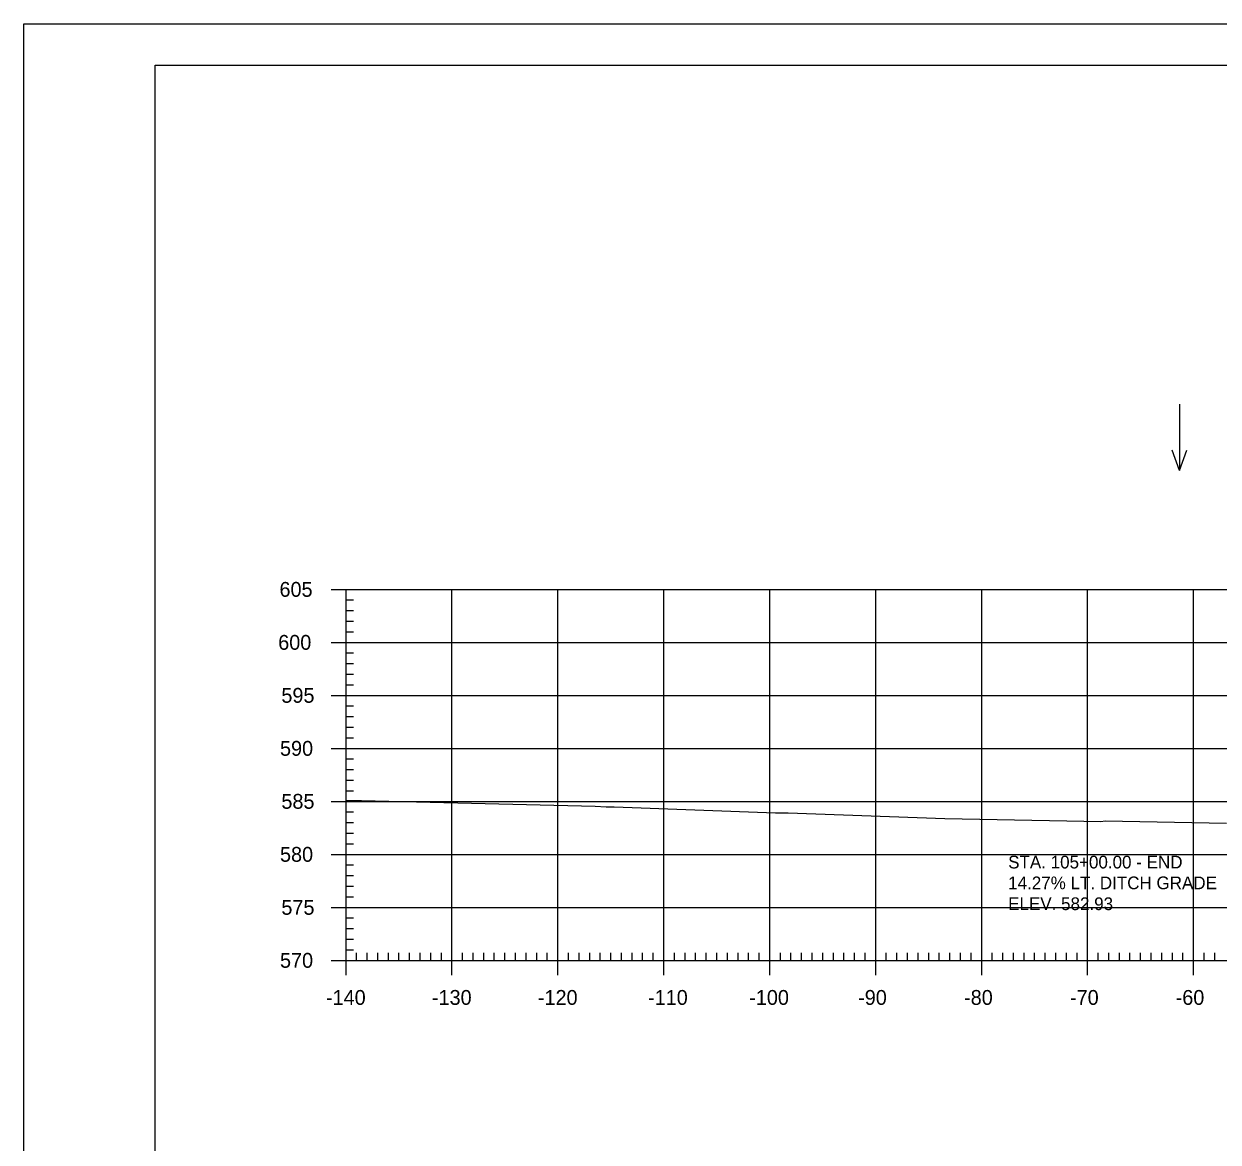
# Model space of a CAD drawing. Extents: x 961436 to 1372525, y 380079 to 2027791.
# Drawn here: x 1370463.4 to 1370576.1, y 380430.3 to 380535.8 of the extents above; entities that cross this region are included whole.
import ezdxf

# ---------------------------------------------------------------- set-up
doc = ezdxf.new("R2010")
doc.units = 0
for name, color, linetype in [('R_Axis', 7, 'Continuous'), ('R_Axis Annot', 7, 'Continuous'), ('R_Exist Surface', 7, 'Continuous'), ('R_Fin Surface Annot', 7, 'Continuous'), ('R_Grid', 7, 'Continuous'), ('R_No Plot', 7, 'Continuous'), ('R_Water Annot', 7, 'Continuous')]:
    doc.layers.add(name, color=color, linetype=linetype)

msp = doc.modelspace()

# ---------------------------------------------------------------- linework, layer by layer
at = {"layer": 'R_Axis'}
for p, q in [((1370492.41, 380482.4), (1370495.21, 380482.4)), ((1370493.81, 380447.4), (1370493.81, 380482.4)), ((1370493.81, 380481.4), (1370494.51, 380481.4)), ((1370493.81, 380480.4), (1370494.51, 380480.4)), ((1370493.81, 380479.4), (1370494.51, 380479.4)), ((1370493.81, 380478.4), (1370494.51, 380478.4)), ((1370492.41, 380477.4), (1370495.21, 380477.4)), ((1370493.81, 380476.4), (1370494.51, 380476.4)), ((1370493.81, 380475.4), (1370494.51, 380475.4)), ((1370493.81, 380474.4), (1370494.51, 380474.4)), ((1370493.81, 380473.4), (1370494.51, 380473.4)), ((1370492.41, 380472.4), (1370495.21, 380472.4)), ((1370493.81, 380471.4), (1370494.51, 380471.4)), ((1370493.81, 380470.4), (1370494.51, 380470.4)), ((1370493.81, 380469.4), (1370494.51, 380469.4)), ((1370493.81, 380468.4), (1370494.51, 380468.4)), ((1370492.41, 380467.4), (1370495.21, 380467.4)), ((1370493.81, 380466.4), (1370494.51, 380466.4)), ((1370493.81, 380465.4), (1370494.51, 380465.4)), ((1370493.81, 380464.4), (1370494.51, 380464.4)), ((1370493.81, 380463.4), (1370494.51, 380463.4)), ((1370492.41, 380462.4), (1370495.21, 380462.4)), ((1370493.81, 380461.4), (1370494.51, 380461.4)), ((1370493.81, 380460.4), (1370494.51, 380460.4)), ((1370493.81, 380459.4), (1370494.51, 380459.4)), ((1370493.81, 380458.4), (1370494.51, 380458.4)), ((1370492.41, 380457.4), (1370495.21, 380457.4)), ((1370493.81, 380456.4), (1370494.51, 380456.4)), ((1370493.81, 380455.4), (1370494.51, 380455.4)), ((1370493.81, 380454.4), (1370494.51, 380454.4)), ((1370493.81, 380453.4), (1370494.51, 380453.4)), ((1370492.41, 380452.4), (1370495.21, 380452.4)), ((1370493.81, 380451.4), (1370494.51, 380451.4)), ((1370493.81, 380450.4), (1370494.51, 380450.4)), ((1370493.81, 380449.4), (1370494.51, 380449.4)), ((1370493.81, 380446), (1370493.81, 380448.8)), ((1370493.81, 380448.4), (1370494.51, 380448.4)), ((1370494.81, 380447.4), (1370494.81, 380448.1)), ((1370495.81, 380447.4), (1370495.81, 380448.1)), ((1370496.81, 380447.4), (1370496.81, 380448.1)), ((1370497.81, 380447.4), (1370497.81, 380448.1)), ((1370498.81, 380447.4), (1370498.81, 380448.1)), ((1370499.81, 380447.4), (1370499.81, 380448.1)), ((1370500.81, 380447.4), (1370500.81, 380448.1)), ((1370501.81, 380447.4), (1370501.81, 380448.1)), ((1370502.81, 380447.4), (1370502.81, 380448.1)), ((1370503.81, 380446), (1370503.81, 380448.8)), ((1370504.81, 380447.4), (1370504.81, 380448.1)), ((1370505.81, 380447.4), (1370505.81, 380448.1)), ((1370506.81, 380447.4), (1370506.81, 380448.1)), ((1370507.81, 380447.4), (1370507.81, 380448.1)), ((1370508.81, 380447.4), (1370508.81, 380448.1)), ((1370509.81, 380447.4), (1370509.81, 380448.1)), ((1370510.81, 380447.4), (1370510.81, 380448.1)), ((1370511.81, 380447.4), (1370511.81, 380448.1)), ((1370512.81, 380447.4), (1370512.81, 380448.1)), ((1370513.81, 380446), (1370513.81, 380448.8)), ((1370514.81, 380447.4), (1370514.81, 380448.1)), ((1370515.81, 380447.4), (1370515.81, 380448.1)), ((1370516.81, 380447.4), (1370516.81, 380448.1)), ((1370517.81, 380447.4), (1370517.81, 380448.1)), ((1370518.81, 380447.4), (1370518.81, 380448.1)), ((1370519.81, 380447.4), (1370519.81, 380448.1)), ((1370520.81, 380447.4), (1370520.81, 380448.1)), ((1370521.81, 380447.4), (1370521.81, 380448.1)), ((1370522.81, 380447.4), (1370522.81, 380448.1)), ((1370523.81, 380446), (1370523.81, 380448.8)), ((1370524.81, 380447.4), (1370524.81, 380448.1)), ((1370525.81, 380447.4), (1370525.81, 380448.1)), ((1370526.81, 380447.4), (1370526.81, 380448.1)), ((1370527.81, 380447.4), (1370527.81, 380448.1)), ((1370528.81, 380447.4), (1370528.81, 380448.1)), ((1370529.81, 380447.4), (1370529.81, 380448.1)), ((1370530.81, 380447.4), (1370530.81, 380448.1)), ((1370531.81, 380447.4), (1370531.81, 380448.1)), ((1370532.81, 380447.4), (1370532.81, 380448.1)), ((1370533.81, 380446), (1370533.81, 380448.8)), ((1370534.81, 380447.4), (1370534.81, 380448.1)), ((1370535.81, 380447.4), (1370535.81, 380448.1)), ((1370536.81, 380447.4), (1370536.81, 380448.1)), ((1370537.81, 380447.4), (1370537.81, 380448.1)), ((1370538.81, 380447.4), (1370538.81, 380448.1)), ((1370539.81, 380447.4), (1370539.81, 380448.1)), ((1370540.81, 380447.4), (1370540.81, 380448.1)), ((1370541.81, 380447.4), (1370541.81, 380448.1)), ((1370542.81, 380447.4), (1370542.81, 380448.1)), ((1370543.81, 380446), (1370543.81, 380448.8)), ((1370544.81, 380447.4), (1370544.81, 380448.1)), ((1370545.81, 380447.4), (1370545.81, 380448.1)), ((1370546.81, 380447.4), (1370546.81, 380448.1)), ((1370547.81, 380447.4), (1370547.81, 380448.1)), ((1370548.81, 380447.4), (1370548.81, 380448.1)), ((1370549.81, 380447.4), (1370549.81, 380448.1)), ((1370550.81, 380447.4), (1370550.81, 380448.1)), ((1370551.81, 380447.4), (1370551.81, 380448.1)), ((1370552.81, 380447.4), (1370552.81, 380448.1)), ((1370553.81, 380446), (1370553.81, 380448.8)), ((1370554.81, 380447.4), (1370554.81, 380448.1)), ((1370555.81, 380447.4), (1370555.81, 380448.1)), ((1370556.81, 380447.4), (1370556.81, 380448.1)), ((1370557.81, 380447.4), (1370557.81, 380448.1)), ((1370558.81, 380447.4), (1370558.81, 380448.1)), ((1370559.81, 380447.4), (1370559.81, 380448.1)), ((1370560.81, 380447.4), (1370560.81, 380448.1)), ((1370561.81, 380447.4), (1370561.81, 380448.1)), ((1370562.81, 380447.4), (1370562.81, 380448.1)), ((1370563.81, 380446), (1370563.81, 380448.8)), ((1370564.81, 380447.4), (1370564.81, 380448.1)), ((1370565.81, 380447.4), (1370565.81, 380448.1)), ((1370566.81, 380447.4), (1370566.81, 380448.1)), ((1370567.81, 380447.4), (1370567.81, 380448.1)), ((1370568.81, 380447.4), (1370568.81, 380448.1)), ((1370569.81, 380447.4), (1370569.81, 380448.1)), ((1370570.81, 380447.4), (1370570.81, 380448.1)), ((1370571.81, 380447.4), (1370571.81, 380448.1)), ((1370572.81, 380447.4), (1370572.81, 380448.1)), ((1370573.81, 380446), (1370573.81, 380448.8)), ((1370574.81, 380447.4), (1370574.81, 380448.1)), ((1370575.81, 380447.4), (1370575.81, 380448.1)), ((1370492.41, 380447.4), (1370495.21, 380447.4)), ((1370493.81, 380447.4), (1370773.81, 380447.4))]:
    msp.add_line(p, q, dxfattribs=at)
at = {"layer": 'R_Exist Surface'}
msp.add_lwpolyline([(1370493.81, 380462.52), (1370495.27, 380462.47), (1370517.32, 380461.94), (1370518.36, 380461.88), (1370519.12, 380461.89), (1370534.35, 380461.32), (1370535.53, 380461.32), (1370550.32, 380460.78), (1370561.84, 380460.55), (1370565.07, 380460.5), (1370565.47, 380460.55), (1370576.93, 380460.34)], dxfattribs=at)
at = {"layer": 'R_Grid'}
for p, q in [((1370493.81, 380482.4), (1370773.81, 380482.4)), ((1370493.81, 380447.4), (1370493.81, 380482.4)), ((1370503.81, 380447.4), (1370503.81, 380482.4)), ((1370513.81, 380447.4), (1370513.81, 380482.4)), ((1370523.81, 380447.4), (1370523.81, 380482.4)), ((1370533.81, 380447.4), (1370533.81, 380482.4)), ((1370543.81, 380447.4), (1370543.81, 380482.4)), ((1370553.81, 380447.4), (1370553.81, 380482.4)), ((1370563.81, 380447.4), (1370563.81, 380482.4)), ((1370573.81, 380447.4), (1370573.81, 380482.4)), ((1370493.81, 380477.4), (1370773.81, 380477.4)), ((1370493.81, 380472.4), (1370773.81, 380472.4)), ((1370493.81, 380467.4), (1370773.81, 380467.4)), ((1370493.81, 380462.4), (1370773.81, 380462.4)), ((1370493.81, 380457.4), (1370773.81, 380457.4)), ((1370493.81, 380452.4), (1370773.81, 380452.4)), ((1370493.81, 380447.4), (1370773.81, 380447.4))]:
    msp.add_line(p, q, dxfattribs=at)
at = {"layer": 'R_No Plot'}
for p, q in [((1370463.41, 380535.75), (1370796.74, 380535.75)), ((1370475.81, 380531.86), (1370791.99, 380531.86)), ((1370475.81, 380326.4), (1370475.81, 380531.86))]:
    msp.add_line(p, q, dxfattribs=at)
for points in [[(1370463.4, 380535.75), (1370796.74, 380535.75), (1370796.74, 380322.41), (1370463.4, 380322.41)], [(1370709.73, 380531.86), (1370729.35, 380531.86), (1370729.35, 380521.98), (1370745.46, 380521.98), (1370768.66, 380521.98), (1370768.78, 380493.82), (1370791.99, 380493.82), (1370791.99, 380326.4), (1370475.81, 380326.4), (1370475.81, 380531.86)]]:
    msp.add_lwpolyline(points, close=True, dxfattribs=at)
at = {"layer": 'R_Water Annot'}
for p, q in [((1370572.49, 380499.88), (1370572.49, 380493.6)), ((1370572.49, 380493.6), (1370571.79, 380495.52)), ((1370572.49, 380493.6), (1370573.19, 380495.52))]:
    msp.add_line(p, q, dxfattribs=at)

# ---------------------------------------------------------------- texts
at = {"layer": 'R_Axis Annot'}
for s, p in [('605', (1370487.53, 380481.7)), ('600', (1370487.41, 380476.7)), ('595', (1370487.71, 380471.7)), ('590', (1370487.58, 380466.7)), ('585', (1370487.71, 380461.7)), ('580', (1370487.58, 380456.7)), ('575', (1370487.71, 380451.7)), ('570', (1370487.58, 380446.7)), ('-140', (1370491.92, 380443.2)), ('-130', (1370501.92, 380443.2)), ('-120', (1370511.92, 380443.2)), ('-110', (1370522.32, 380443.2)), ('-100', (1370531.87, 380443.2)), ('-90', (1370542.15, 380443.2)), ('-80', (1370552.15, 380443.2)), ('-70', (1370562.15, 380443.2)), ('-60', (1370572.12, 380443.2))]:
    msp.add_text(s, height=1.4, dxfattribs=at).set_placement(p)
at = {"layer": 'R_Fin Surface Annot'}
for s, p in [('STA. 105+00.00 - END', (1370556.31, 380456.07)), ('14.27% LT. DITCH GRADE', (1370556.31, 380454.11)), ('ELEV. 582.93', (1370556.31, 380452.14))]:
    msp.add_text(s, height=1.2, dxfattribs=at).set_placement(p)

doc.saveas('drawing.dxf')
